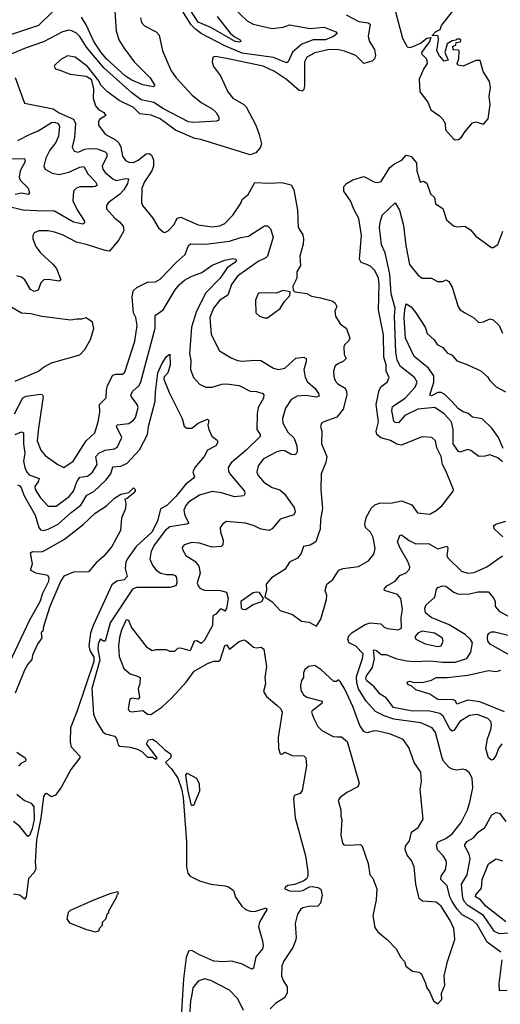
# Model space of a CAD drawing. Extents: x 1552294 to 1694791, y 811929 to 917222.
# Tile 368 of 643: x 1614124 to 1617171, y 902134 to 908372. Entities that reach past the tile are written whole.
import ezdxf

# ---------------------------------------------------------------- set-up
doc = ezdxf.new("R2010")
doc.units = 0

msp = doc.modelspace()

# ---------------------------------------------------------------- linework, layer by layer
at = {"layer": '0CON10XD'}
for points in [[(1616885, 907611.2), (1616905, 907614), (1616925, 907628.8), (1616948, 907665), (1616995, 907718), (1617015, 907726), (1617065, 907711.2), (1617094.4, 907745), (1617106.1, 907835), (1617100, 907885), (1617107.7, 907942.3), (1617101.7, 907981.7), (1617061.2, 908045), (1617043.3, 908113.3), (1617015, 908112.9), (1616935, 908078.6), (1616902.5, 908085), (1616897.5, 908095), (1616907.5, 908125), (1616910, 908175), (1616905, 908180), (1616871.7, 908181.7), (1616870, 908205), (1616888.3, 908211.7), (1616891.7, 908228.3), (1616918.3, 908231.7), (1616920, 908245), (1616915, 908250), (1616895, 908250), (1616888.3, 908241.7), (1616865, 908237.5), (1616835, 908220), (1616820, 908165), (1616840, 908115), (1616815, 908110), (1616785, 908142.5), (1616767.5, 908175), (1616780, 908245), (1616778, 908268), (1616773, 908273), (1616740, 908270), (1616740, 908275), (1616760, 908295), (1616789.3, 908310.7), (1616797.5, 908335), (1616955, 908536.7)], [(1614334.5, 908425), (1614244.4, 908335.6), (1614015, 908260.3)], [(1614725.4, 908455.4), (1614735, 908301.2), (1614753.4, 908245), (1614784.8, 908194.8), (1614850.4, 908105), (1614951.9, 908005), (1614981.2, 907955), (1614973.3, 907946.7), (1614905, 907959.6), (1614835, 907990.2), (1614795, 908015.2), (1614675, 908124.8), (1614640.3, 908165), (1614594, 908234), (1614545, 908340.4), (1614515, 908387.5)], [(1615485, 908442.2), (1615565.7, 908365), (1615605, 908343.8), (1615725, 908316.2), (1615794.7, 908325.3), (1615835, 908340), (1615965, 908315.8), (1616054.5, 908324.5), (1616128.8, 908295), (1616137.5, 908285), (1616112.9, 908265), (1616061.9, 908245), (1615985, 908245.5), (1615912.2, 908217.8), (1615852.5, 908167.5), (1615825.3, 908104.7), (1615815, 908100), (1615733.4, 908133.4), (1615535, 908159.7), (1615425, 908207.7), (1615275.5, 908285.5), (1615239.9, 908309.9), (1615210.5, 908340.5), (1615155, 908430)], [(1615375, 908392.7), (1615457.7, 908287.7), (1615484, 908265), (1615522, 908245), (1615525.6, 908235), (1615515, 908229.2), (1615490, 908235), (1615335, 908323.5), (1615255, 908356.8), (1615186.1, 908465)], [(1616498.9, 908455), (1616551.4, 908255), (1616581.1, 908201.1), (1616595, 908195.8), (1616617.6, 908202.4), (1616665.7, 908224.3), (1616705, 908256.2), (1616730, 908260), (1616722.5, 908235), (1616672, 908165), (1616674.4, 908154.4), (1616702.5, 908125), (1616708, 908095), (1616685.8, 908064.2), (1616656, 907995), (1616660, 907915), (1616710.8, 907850.8), (1616730.4, 907800.4), (1616785, 907764), (1616805, 907743.8), (1616820.8, 907715), (1616824.4, 907674.4), (1616875, 907616.7), (1616885, 907611.2)], [(1614889.4, 908385), (1614895.7, 908355), (1614915, 908332.9), (1614988.8, 908295), (1615009.2, 908275), (1615028.6, 908175), (1615085, 908047.5), (1615115.5, 908005), (1615217.8, 907895), (1615275, 907847.9), (1615345, 907807.1), (1615369.5, 907785), (1615386.2, 907755), (1615385.6, 907735), (1615371.2, 907728.8), (1615335, 907727.3), (1615225, 907721.2), (1615195, 907726), (1615035, 907806.9), (1614975, 907848.6), (1614895, 907865.6), (1614835, 907910), (1614657.7, 908067.7), (1614548.7, 908198.7), (1614505, 908266.1), (1614485, 908286.8), (1614455, 908302.5), (1614435, 908305.4), (1614395, 908295.9), (1614275, 908231.9), (1614165.3, 908194.7), (1614075, 908155.5)], [(1616193.6, 908403.6), (1616275, 908360), (1616333.5, 908353.5), (1616345.7, 908345), (1616332.7, 908265), (1616341.1, 908235), (1616374, 908184), (1616379.1, 908145), (1616373.1, 908125), (1616359.5, 908110.5), (1616305, 908094.5), (1616255.6, 908145), (1616182.4, 908172.4), (1616145, 908180.9), (1616085, 908182.7), (1615995, 908163.5), (1615943.8, 908135), (1615928.7, 908105), (1615929.1, 907955), (1615925, 907930.8), (1615915, 907919.5), (1615895, 907923.9), (1615815, 907993.6), (1615738.8, 908045), (1615667.6, 908077.6), (1615435, 908126.8), (1615365, 908138.6), (1615347.5, 908135), (1615344, 908105), (1615352.9, 908075), (1615397.8, 908017.8), (1615444.5, 907915), (1615475.6, 907875), (1615544.7, 907834.7), (1615559.8, 907819.7), (1615621.8, 907705), (1615642.5, 907645), (1615656.7, 907585), (1615649.5, 907560.5), (1615621.7, 907528.3), (1615585, 907515.6), (1615273.3, 907613.3), (1615235, 907619.4), (1615112.6, 907672.6), (1615015.6, 907745), (1614957.8, 907767.8), (1614885, 907775.4), (1614845, 907816), (1614755, 907860.8), (1614680, 907915), (1614638.3, 907958.3), (1614625, 907985.6), (1614553.8, 908075), (1614475, 908134.5), (1614426.8, 908143.2), (1614385, 908120.8), (1614346, 908085), (1614342.5, 908075), (1614351.1, 908061.1), (1614378.3, 908051.7), (1614445, 908027.6), (1614545, 908014.6), (1614576.9, 907995), (1614591.6, 907935), (1614590, 907875), (1614605, 907825.8), (1614623.4, 907803.4), (1614657.5, 907785), (1614670, 907765), (1614630.6, 907739.4), (1614623.2, 907725), (1614623.5, 907703.5), (1614665, 907647.1), (1614730.6, 907610.6), (1614751.8, 907591.8), (1614765.8, 907565), (1614775, 907508), (1614795, 907480.6), (1614815, 907470), (1614845, 907468.1), (1614875, 907482.1), (1614925, 907523.3), (1614945, 907525.3), (1614960.4, 907515), (1614971.6, 907485), (1614973.3, 907445), (1614962.4, 907415), (1614916.1, 907345), (1614899.2, 907305), (1614896.7, 907215), (1614902.2, 907195), (1614968.1, 907115), (1615005, 907053.3), (1615035, 907026.2), (1615045, 907023.8), (1615065, 907033.8), (1615103.6, 907075), (1615115, 907098.6), (1615125.3, 907114.7), (1615145, 907121.8), (1615255, 907072.5), (1615345, 907059.1), (1615393.3, 907066.7), (1615425, 907081.4), (1615476, 907134), (1615523.3, 907205), (1615536.5, 907235), (1615572, 907265), (1615615, 907340), (1615705, 907336), (1615785, 907340.8), (1615845, 907326.9), (1615861.5, 907295), (1615885.5, 907165), (1615889.1, 907055), (1615918.5, 907008.5), (1615923.6, 906985), (1615920.5, 906949.5), (1615900, 906875), (1615904.2, 906815), (1615880.8, 906775), (1615880, 906735), (1615856.7, 906685), (1615858.3, 906658.3), (1615867.5, 906647.5), (1615945, 906636.7), (1615975, 906621.4), (1616030.9, 906610.9), (1616109.2, 906589.2), (1616125, 906576.2), (1616134, 906555), (1616121.9, 906525), (1616125.6, 906495), (1616155, 906445.8), (1616196.8, 906416.8), (1616216.7, 906355), (1616209.2, 906335), (1616185.8, 906315), (1616179.7, 906300.3), (1616180.7, 906250.7), (1616193.8, 906225), (1616175, 906206), (1616145, 906194.3), (1616125, 906178.6), (1616114.5, 906145), (1616114.6, 906114.6), (1616124.6, 906084.6), (1616140.8, 906065), (1616187.1, 906037.1), (1616196.9, 906016.9), (1616197.1, 905995), (1616174.6, 905905), (1616135, 905854.4), (1616052.5, 905825), (1616037.5, 905815), (1616030, 905795), (1616038.8, 905765), (1616038, 905685), (1616071.8, 905605), (1616063.8, 905566.2), (1616034.4, 905495), (1616032.9, 905395), (1616044.4, 905275.6), (1616031.4, 905205), (1616028.9, 905145), (1616018.1, 905115), (1616001.2, 905065), (1615965, 905042), (1615922.5, 905035), (1615909.1, 904990.9), (1615885, 904961.2), (1615835, 904934.3), (1615805, 904888.8), (1615721.2, 904835), (1615687.5, 904795), (1615689.3, 904759.3), (1615677.5, 904715), (1615725, 904683.3), (1615775, 904630), (1615852.7, 904602.7), (1615910.5, 904560.5), (1615960, 904555), (1616005, 904530)], [(1614095, 908005.5), (1614155, 907843.1), (1614337.3, 907807.3), (1614375, 907782.5), (1614465, 907742.2), (1614477.2, 907715), (1614470.8, 907625), (1614457.5, 907565), (1614468.7, 907538.7), (1614495, 907532.8), (1614538.1, 907551.9), (1614565, 907556.1), (1614615, 907553.5), (1614665.2, 907535.2), (1614676.5, 907525), (1614677.3, 907505), (1614647.6, 907445), (1614651.1, 907425), (1614665, 907404.7), (1614715, 907363.5), (1614735, 907354.3), (1614796.6, 907366.6), (1614814.4, 907364.4), (1614808.1, 907335), (1614785, 907294.6), (1614756.2, 907265), (1614688.1, 907215), (1614674, 907195), (1614674, 907175), (1614726.7, 907115), (1614754.8, 907094.8), (1614779.6, 907065), (1614784.6, 907035), (1614753.1, 906976.9), (1614693.4, 906906.6), (1614665, 906909.6), (1614555, 906946.9), (1614485, 906962.7), (1614395, 907008.7), (1614345, 907026.2), (1614305, 907034.5), (1614245, 907035.6), (1614215, 907022), (1614206.9, 907005), (1614207.8, 906985), (1614226.5, 906935), (1614255.5, 906895), (1614335, 906823.1), (1614358, 906795), (1614384.3, 906725), (1614375, 906715.7), (1614305, 906726.6), (1614276.7, 906723.2), (1614259.1, 906705), (1614240.8, 906659.3), (1614215, 906650.6), (1614191.9, 906661.9), (1614157.3, 906725), (1614135, 906740.7), (1614105, 906749.1)], [(1614112.6, 907607.4), (1614185.5, 907644.5), (1614241.3, 907668.7), (1614325, 907722.1), (1614345, 907723.2), (1614367.5, 907715), (1614375.9, 907695), (1614371.1, 907635), (1614354.3, 907595), (1614314.3, 907545), (1614289.4, 907495), (1614278.2, 907445), (1614285.9, 907425.9), (1614329.2, 907399.2), (1614375, 907392.1), (1614435, 907406.3), (1614505, 907437.1), (1614531.8, 907441.8), (1614556.5, 907395), (1614605, 907346.1), (1614614.4, 907325), (1614604, 907316), (1614586.9, 907313.1), (1614505, 907313.5), (1614483.9, 907305), (1614464.2, 907285), (1614461.2, 907225), (1614488.3, 907168.3), (1614535.6, 907095), (1614535.6, 907084.4), (1614525, 907076), (1614465, 907088.8), (1614345, 907159.5), (1614232.4, 907162.4), (1614145.9, 907165.9), (1614075, 907181.8)], [(1614035, 907491.4), (1614155, 907493.8), (1614158.9, 907475), (1614127.5, 907415), (1614120.8, 907375), (1614127.3, 907355), (1614177.8, 907305), (1614186, 907275), (1614177.5, 907265), (1614135, 907273.3), (1614095.3, 907264.7)], [(1616005, 904530), (1616033.3, 904575), (1616068.3, 904698.3), (1616071.2, 904725), (1616061.2, 904755), (1616071.2, 904795), (1616110, 904825), (1616148, 904885), (1616175, 904895.4), (1616271.7, 904908.3), (1616336, 904944), (1616369.4, 904985), (1616377.5, 905022.5), (1616365, 905092), (1616348.2, 905125), (1616316.4, 905155), (1616311.2, 905175), (1616320.8, 905219.2), (1616355, 905279.4), (1616375, 905297.8), (1616405, 905308.9), (1616485, 905310.4), (1616545, 905324.1), (1616609, 905299), (1616645, 905248.1), (1616725, 905240), (1616765, 905262), (1616803.3, 905295), (1616872.5, 905385), (1616873.3, 905395), (1616825, 905513.8), (1616803.8, 905553.8), (1616796.2, 905605), (1616768.7, 905658.7), (1616760.8, 905705), (1616736.7, 905725), (1616675, 905729.4), (1616542.6, 905677.4), (1616515, 905682.1), (1616475, 905706.8), (1616413.1, 905723.1), (1616387.2, 905745), (1616384.7, 905765), (1616398.8, 905825), (1616384.7, 905935), (1616402.7, 906025), (1616415, 906047.9), (1616453.5, 906075), (1616465.6, 906105), (1616447.7, 906145), (1616448.1, 906185), (1616431.6, 906235), (1616429.4, 906375), (1616399.1, 906535), (1616403.8, 906695), (1616397.9, 906735), (1616375, 906782.5), (1616349.4, 906809.4), (1616325, 906822.2), (1616288, 906835), (1616277.5, 906855), (1616290, 907005), (1616275, 907113.3), (1616242.3, 907172.3), (1616221.5, 907225), (1616178.6, 907285), (1616179.2, 907315), (1616196, 907335), (1616235, 907358.6), (1616305, 907379.4), (1616375, 907343.1), (1616395, 907340), (1616415, 907347.1), (1616470.4, 907435), (1616500.3, 907459.7), (1616546.9, 907483.1), (1616575, 907513.9), (1616606, 907505), (1616640, 907465), (1616640.9, 907415), (1616663.3, 907343.3), (1616685, 907350), (1616705, 907336.2), (1616729.4, 907269.4), (1616753.3, 907245), (1616760, 907205), (1616806.1, 907176.1), (1616830.8, 907105), (1616875, 907065.7), (1616895, 907060.8), (1616945, 907064), (1616981.2, 907041.2), (1617015, 907000), (1617115, 906930), (1617125, 906930), (1617155, 906947.5), (1617187, 907033)], [(1617185, 905570.4), (1617155, 905595.3), (1617105, 905614.5), (1617073.6, 905606.4), (1617035, 905605.6), (1616985, 905641.8), (1616965, 905649.2), (1616915, 905632.5), (1616905, 905635.6), (1616872.7, 905685), (1616871.7, 905775), (1616861.1, 905825), (1616815, 905874.7), (1616755.8, 905915), (1616647.8, 905905), (1616566.2, 905865), (1616525, 905817.3), (1616505, 905819.5), (1616495, 905828.6), (1616482.6, 905895), (1616487.7, 905922.3), (1616566.8, 905975), (1616630.4, 906045), (1616643.2, 906075), (1616627.9, 906105), (1616537.5, 906175), (1616517.4, 906215), (1616509.5, 906265), (1616499.1, 906495), (1616504.4, 906545), (1616478.5, 906635), (1616470.3, 906760.3), (1616441.3, 906895), (1616417.5, 906945), (1616404.2, 907055), (1616411.2, 907098.8), (1616425, 907136.2), (1616505, 907212.5), (1616531.5, 907165), (1616557.7, 907067.7), (1616571.7, 906941.7), (1616595, 906821.9), (1616648.6, 906755), (1616675, 906734.3), (1616735, 906734), (1616773, 906713), (1616805.7, 906714.3), (1616825, 906723.3), (1616845, 906713.8), (1616865, 906676.7), (1616903.8, 906553.8), (1616917.1, 906535), (1616943.8, 906516.2), (1617002.5, 906482.5), (1617035, 906454.3), (1617065, 906458.6), (1617105, 906477.1), (1617125, 906470.6), (1617164.3, 906435), (1617185, 906387.1)], [(1614091.4, 905875), (1614145, 905975.9), (1614165, 905986.9), (1614255, 906000.6), (1614267.6, 905997.6), (1614272.9, 905985), (1614244.2, 905785), (1614234, 905705), (1614258.1, 905645), (1614285, 905611.4), (1614365, 905554.4), (1614404.5, 905534.5), (1614463.5, 905575), (1614546.6, 905703.4), (1614599.5, 905755), (1614622.5, 905825), (1614632.3, 905885), (1614630.7, 905935), (1614672.9, 905977.1), (1614674.1, 906025), (1614681.3, 906055), (1614715, 906120.5), (1614733.3, 906126.7), (1614775, 906127.5), (1614790, 906140), (1614855, 906336.2), (1614867.9, 906435), (1614859.5, 906485), (1614846.1, 906516.1), (1614836.6, 906613.4), (1614843.1, 906655), (1614866.2, 906676.2), (1614935, 906708.9), (1614985, 906710.9), (1615015, 906727.5), (1615116.8, 906835), (1615173.8, 906885), (1615195, 906942), (1615206.7, 906953.3), (1615305, 906950.5), (1615455, 906968.2), (1615525, 906992), (1615575, 907001.5), (1615675, 907066.5), (1615695, 907067.3), (1615715, 907047.5), (1615731.5, 906995), (1615695.3, 906874.7), (1615685, 906863.5), (1615635, 906840.8), (1615505, 906746.5), (1615467.9, 906695), (1615443.2, 906626.8), (1615393.8, 906595), (1615353.5, 906545), (1615329.7, 906485), (1615337.7, 906377.7), (1615391.4, 906275), (1615465, 906229.4), (1615505, 906213.3), (1615535, 906209.5), (1615615.9, 906215.9), (1615652.7, 906212.7), (1615733.8, 906165), (1615765.6, 906155.6), (1615805.8, 906165), (1615875, 906227.3), (1615924.4, 906234.4), (1615939.4, 906225), (1615941.1, 906205), (1615924.7, 906155.3), (1615933.2, 906105), (1615948.7, 906078.7), (1615998.2, 906035), (1616018.8, 906005), (1616023, 905987), (1616005, 905981.2), (1615935, 905990.4), (1615883.8, 905986.2), (1615844.4, 905965), (1615808.3, 905911.7), (1615789.7, 905845), (1615793.1, 905815), (1615825, 905759.1), (1615862.3, 905722.3), (1615880.5, 905675), (1615883.1, 905635), (1615877.7, 905622.3), (1615865, 905615.6), (1615845, 905617.3), (1615805, 905640), (1615785, 905643.6), (1615753.8, 905635), (1615669.6, 905590.4), (1615635.6, 905545), (1615628.1, 905505), (1615635.6, 905485), (1615672.4, 905442.4), (1615725, 905408.2), (1615772.8, 905392.8), (1615800.9, 905370.9), (1615865, 905282.5), (1615870.8, 905255), (1615861.4, 905235), (1615775, 905208.2), (1615724.1, 905145.9), (1615705, 905135.4), (1615655, 905144.6), (1615605, 905168.5), (1615555, 905183.3), (1615435, 905192), (1615411.3, 905178.7), (1615395.8, 905154.2), (1615396.7, 905125), (1615414.5, 905074.5), (1615411.9, 905045), (1615402, 905035), (1615345, 905030.8), (1615265, 905055.9), (1615215, 905059.6), (1615166.2, 905045), (1615155, 905027.5), (1615155.8, 905015.8)], [(1614095, 905744.7), (1614135, 905760.6), (1614148.1, 905755), (1614147.8, 905685), (1614156.4, 905625), (1614147.4, 905575), (1614156.8, 905535), (1614169.8, 905505), (1614185, 905488.4), (1614246.9, 905465), (1614241.8, 905445), (1614220.7, 905415), (1614222, 905395), (1614255, 905343.8), (1614305, 905290), (1614355, 905290.4), (1614438.6, 905351.4), (1614465.8, 905385), (1614485.4, 905444.6), (1614505, 905473.2), (1614555, 905480.3), (1614586.5, 905505), (1614614.7, 905555), (1614607.7, 905605), (1614625, 905625.9), (1614665, 905644.7), (1614725, 905653.2), (1614745, 905666.9), (1614770.9, 905725), (1614737.8, 905795), (1614741.2, 905805), (1614815, 905814.7), (1614844.6, 905835), (1614857.7, 905852.3), (1614875.9, 905915), (1614868.7, 905935), (1614832, 905982), (1614828.2, 905995), (1614841.7, 906018.3), (1614881.9, 906055), (1614891.8, 906078.2), (1614981.9, 906418.1), (1614982.4, 906497.6), (1615033.6, 906535), (1615109.7, 906660.3), (1615135, 906692.1), (1615168.9, 906721.1), (1615210.8, 906745), (1615278.8, 906771.2), (1615345, 906817.5), (1615425, 906849.1), (1615475, 906859.5), (1615494.4, 906855), (1615496.7, 906845), (1615488.2, 906835), (1615439.7, 906800.3), (1615395.1, 906734.9), (1615305, 906642), (1615244.8, 906525), (1615214.2, 906424.2), (1615201.3, 906255), (1615208, 906215), (1615206.7, 906155), (1615225, 906106.2), (1615265, 906064), (1615305, 906044.3), (1615345, 906043.8), (1615405, 906063.6), (1615435, 906065.3), (1615514.5, 906054.5), (1615585, 906018.6), (1615625, 906016.4), (1615665, 906004), (1615672.5, 905995), (1615670, 905975), (1615635.9, 905915.9), (1615630.6, 905875), (1615627.1, 905775), (1615648.1, 905745), (1615648.9, 905731.1), (1615560.4, 905645), (1615465.6, 905565), (1615446.5, 905535), (1615446.9, 905515), (1615456.2, 905495), (1615549.5, 905385), (1615551.9, 905368.1), (1615546, 905355), (1615485, 905348.2), (1615404.3, 905374.3), (1615345, 905382), (1615265, 905359.3), (1615195, 905314.7), (1615177.2, 905295), (1615165.3, 905265), (1615171.3, 905231.3), (1615196.7, 905183.3), (1615182.5, 905175), (1615075, 905159.1), (1615045.3, 905135), (1614978.2, 905045), (1614957.1, 905005), (1614948.8, 904955), (1614965.4, 904915.4), (1614990, 904885), (1615019.2, 904865), (1615055, 904856.7), (1615095, 904856.7), (1615110, 904850), (1615117.4, 904837.4), (1615121.2, 904805), (1615115, 904785.6), (1615076.2, 904773.8), (1614865, 904773.9), (1614838.8, 904765), (1614698.4, 904551.6), (1614665.7, 904435), (1614655, 904434.2), (1614635, 904448), (1614620.7, 904415), (1614619.3, 904385), (1614633.1, 904315), (1614580.9, 904135), (1614592, 903972), (1614610, 903925), (1614650.6, 903860.6), (1614667.8, 903847.8), (1614725, 903831.9), (1614737.7, 903817.7), (1614743.5, 903795), (1614748.3, 903778.3), (1614759.1, 903769.1), (1614825, 903762.9), (1614870.5, 903750.5), (1614897.5, 903735), (1614935, 903700), (1614965, 903700), (1614985, 903687.5), (1614996.2, 903695), (1614928.5, 903785), (1614940.1, 903809.9), (1614965, 903813.8), (1614989.4, 903799.4), (1615045, 903745.4), (1615080.9, 903720.9), (1615084.7, 903705), (1615080.4, 903695), (1615049.2, 903665), (1615086.8, 903626.8), (1615126.5, 903566.5), (1615149.7, 903499.7), (1615159.7, 903445), (1615182.2, 903162.2), (1615182.6, 903005), (1615190, 902965), (1615205, 902946.2), (1615265, 902915.3), (1615335, 902895.2), (1615425, 902885.4), (1615447.3, 902877.3), (1615480, 902855), (1615493, 902813), (1615532.2, 902755), (1615555.8, 902735), (1615584.2, 902724.2), (1615615, 902721.2), (1615687.5, 902745), (1615690, 902735), (1615645.4, 902655), (1615637.3, 902625), (1615664.2, 902535.8), (1615668.5, 902505), (1615664.4, 902485), (1615621.2, 902435), (1615606.2, 902363.8), (1615595, 902355.8), (1615531.2, 902391.2), (1615467.2, 902407.2), (1615415, 902402.4), (1615355, 902407.5), (1615259.2, 902449.2), (1615215, 902475.7), (1615195, 902470), (1615180.4, 902429.6), (1615162, 902295), (1615143.5, 901986.5)], [(1615675, 906482.5), (1615695, 906484), (1615775, 906542), (1615802.5, 906587.5), (1615836.7, 906625), (1615838.3, 906648.3), (1615795, 906656.7), (1615749.5, 906640.5), (1615645, 906641.2), (1615635, 906636.7), (1615620, 906595), (1615620.8, 906515), (1615645, 906494.3), (1615675, 906482.5)], [(1617189, 905655), (1617158.4, 905725), (1617118.2, 905785), (1617055, 905844.4), (1616995, 905854), (1616967, 905877), (1616935, 905886.9), (1616905, 905906), (1616863.1, 905953.1), (1616818.5, 905998.5), (1616795, 906010), (1616775, 906009.3), (1616735, 905988.9), (1616723.3, 905993.3), (1616749.8, 906075), (1616749.8, 906115), (1616715, 906164.6), (1616625, 906238.6), (1616570.2, 906355), (1616561.9, 906485), (1616565.2, 906535), (1616575, 906572.5), (1616605, 906552.2), (1616635.7, 906515), (1616693.5, 906425), (1616708.2, 906385), (1616751.5, 906345), (1616770, 906315), (1616805.6, 906295), (1616835, 906261.8), (1616866.4, 906246.4), (1616895, 906210), (1616955, 906190.5), (1617046.6, 906146.6), (1617090.5, 906110.5), (1617105, 906086.7), (1617145, 906046.7), (1617204, 906015)], [(1614095, 906082.5), (1614243.8, 906145), (1614275, 906171.4), (1614325, 906197.5), (1614505, 906249.2), (1614536.8, 906283.2), (1614573.9, 906346.1), (1614594, 906415), (1614586, 906455), (1614545, 906484), (1614515, 906474.3), (1614485, 906475.8), (1614448.3, 906468.3), (1614265, 906492.5), (1614195, 906508.9), (1614135, 906512.9), (1614075, 906548.9)], [(1614997.8, 906115), (1614999.5, 906135), (1615025, 906191.2), (1615055, 906238.8), (1615075, 906252.5), (1615077.6, 906185), (1615064, 906135), (1615040, 906110), (1615038.1, 906095), (1615071, 906011), (1615153.5, 905845), (1615167.8, 905797.8), (1615183.7, 905783.7), (1615215, 905784.6), (1615255, 905816.5), (1615315, 905840.5), (1615323.1, 905833.1), (1615316.4, 905803.6), (1615322.5, 905775), (1615342.8, 905732.8), (1615375, 905708), (1615379.2, 905695), (1615367.6, 905672.4), (1615314.2, 905645), (1615294.2, 905605), (1615234.5, 905535.5), (1615222.5, 905507.5), (1615232.2, 905475), (1615224.4, 905465), (1615175, 905427.9), (1615115, 905352.1), (1615057.9, 905295), (1615017.1, 905272.9), (1614996.8, 905195), (1614961.2, 905125), (1614862.7, 905035), (1614806.3, 904953.7), (1614797.1, 904935), (1614792.8, 904895), (1614805.5, 904844.5), (1614785.7, 904824.3), (1614740, 904815), (1614707.8, 904792.2), (1614589, 904535), (1614573.2, 904485), (1614563.3, 904405), (1614568.5, 904375), (1614593.7, 904333.7), (1614594.7, 904305), (1614487.7, 903992.3), (1614445.2, 903885), (1614444.4, 903794.4), (1614450.8, 903765), (1614505, 903706.2), (1614505.6, 903695), (1614447.6, 903622.4), (1614388.8, 903511.2), (1614352.1, 903457.9), (1614325, 903448.8), (1614295, 903470), (1614285, 903466.7), (1614275, 903451.2), (1614257.5, 903312.5), (1614231, 903175), (1614223.2, 903035), (1614226.6, 902993.4), (1614215, 902968.8), (1614179.2, 902930.8), (1614165.6, 902815), (1614155, 902800), (1614125.9, 902825.9), (1614085, 902831.2)], [(1614111.2, 905425), (1614125, 905418.6), (1614135, 905402.9), (1614150.6, 905360.6), (1614222.8, 905232.8), (1614245, 905154.3), (1614255, 905139.1), (1614275, 905136.7), (1614305, 905143.3), (1614368, 905175), (1614449.6, 905250.4), (1614512.7, 905297.3), (1614549.4, 905360.6), (1614595, 905382.9), (1614670.6, 905455), (1614702.4, 905495), (1614715, 905540), (1614765, 905544), (1614805, 905562.7), (1614883.9, 905646.1), (1614935.4, 905745), (1614941.3, 905795), (1614983.2, 905955), (1614984.6, 906015), (1614997.8, 906115)], [(1613910.4, 903985), (1614189.3, 904570.7), (1614254.9, 904685), (1614270.7, 904739.3), (1614309.3, 904815), (1614311.6, 904835), (1614301.6, 904851.6), (1614226.2, 904866.2), (1614192.5, 904885), (1614204.4, 904925), (1614193.3, 904995), (1614205, 905002.5), (1614265, 905000.5), (1614293.9, 905016.1), (1614409.1, 905080.9), (1614525.9, 905174.1), (1614602.5, 905245), (1614675, 905291.2), (1614725, 905340), (1614765, 905366.2), (1614815, 905377.5), (1614845, 905406), (1614855.5, 905395), (1614855.3, 905384.7), (1614845, 905371.4), (1614805, 905338.8), (1614790, 905335), (1614796.8, 905306.8), (1614795.6, 905275), (1614768.6, 905215), (1614764.1, 905135.9), (1614709.2, 905035), (1614656.9, 904973.1), (1614608.6, 904931.4), (1614559.4, 904875), (1614465, 904872.4), (1614405, 904846.8), (1614385, 904816.2), (1614314.9, 904655.1), (1614275, 904526.7), (1614271.7, 904498.3), (1614265, 904496.7), (1614261.2, 904485), (1614264, 904455), (1614236.2, 904415), (1614206.2, 904345), (1614201.2, 904318.8), (1614175, 904288.1), (1614155, 904250), (1614095, 904104.2)], [(1617186.8, 905095), (1617133.1, 905145), (1617128.2, 905165), (1617142.5, 905175), (1617205, 905194)], [(1617175, 902464), (1617088.3, 902528.3), (1617025, 902639.7), (1616996.1, 902665), (1616929.8, 902699.8), (1616896.7, 902736.6), (1616866.6, 902785), (1616851.5, 902815), (1616833.7, 902883.7), (1616793.8, 902925), (1616795.5, 902945), (1616823.3, 902986.7), (1616830.4, 903025), (1616827.9, 903045), (1616809.5, 903075), (1616773.5, 903113.5), (1616766.2, 903145), (1616776.4, 903163.6), (1616825, 903183.9), (1616866.1, 903213.9), (1616923.2, 903285), (1616963.5, 903365), (1616978.1, 903415), (1616997.1, 903505), (1616992.5, 903565), (1616975, 903600), (1616955, 903616.7), (1616933.6, 903623.6), (1616895, 903617.5), (1616865, 903623.1), (1616846, 903635), (1616811.5, 903675), (1616801.5, 903695), (1616760.3, 903855), (1616738.1, 903885), (1616666.8, 903916.8), (1616495, 903939.8), (1616435, 903962.3), (1616379.5, 903989.5), (1616320.2, 904055), (1616272.4, 904132.4), (1616260.5, 904170.5), (1616259.8, 904210.2), (1616298.1, 904325), (1616300.6, 904355), (1616255, 904402.2), (1616213.3, 904425), (1616203.8, 904445), (1616211.4, 904468.6), (1616231, 904489), (1616315, 904540), (1616345, 904551.8), (1616413.5, 904543.5), (1616435, 904523.1), (1616455, 904514.3), (1616523.9, 904506.1), (1616543.6, 904516.4), (1616542, 904585), (1616550.4, 904635), (1616540.5, 904705), (1616520.2, 904730.2), (1616437.5, 904755), (1616434.2, 904765), (1616451.4, 904785), (1616504.8, 904815.2), (1616535, 904851.8), (1616575, 904868.5), (1616595, 904890), (1616596.5, 904905), (1616585, 904939.4), (1616535.9, 905025), (1616518.8, 905065), (1616532.9, 905105), (1616545, 905108.1), (1616592.4, 905072.4), (1616635, 905051.6), (1616715, 905053.6), (1616775, 905020.6), (1616835, 905035.7), (1616839.1, 905025), (1616832.7, 904975), (1616839.6, 904959.6), (1616925, 904878.7), (1616965, 904866.1), (1617005, 904870), (1617085, 904906.5), (1617183.8, 904975)], [(1615155.8, 905015.8), (1615177.4, 904977.4), (1615235, 904942.5), (1615260.1, 904910.1), (1615267.9, 904865), (1615250, 904805), (1615255.5, 904785), (1615268.8, 904768.8), (1615295, 904758.3), (1615397.5, 904755), (1615436.1, 904745), (1615444.7, 904705.3), (1615435, 904641.2), (1615425, 904623.8), (1615405, 904638), (1615395, 904637.5), (1615366.7, 904605), (1615348.8, 904595), (1615346.7, 904535), (1615295, 904440), (1615275, 904420), (1615247, 904437), (1615230, 904435), (1615205, 904372.5), (1615145, 904390), (1615125, 904387.5), (1615105, 904370), (1615075, 904370), (1615055, 904380), (1614985, 904380), (1614963, 904373), (1614935, 904392.5), (1614833.9, 904523.9), (1614816.4, 904566.4), (1614805, 904570), (1614797.5, 904565), (1614768.8, 904505), (1614757, 904457), (1614751.4, 904405), (1614755, 904337.5), (1614785, 904261.1), (1614825, 904227.1), (1614864.1, 904214.1), (1614888.8, 904205), (1614886.7, 904165), (1614874.2, 904135), (1614883.3, 904076.7), (1614875, 904067.5), (1614835, 904073.3), (1614822, 904068), (1614812.5, 904005), (1614821.2, 903991.2), (1614835.9, 903985.9), (1614905, 903996.2), (1614935, 903971.2), (1614955, 903969.5), (1615025, 904015.7), (1615089.6, 904075), (1615179.5, 904175), (1615230, 904245), (1615315, 904293.6), (1615355, 904308.1), (1615385, 904307.8), (1615395, 904313.3), (1615425, 904407.5), (1615435, 904412.5), (1615455, 904383.3), (1615515, 904433.3), (1615545, 904443.3), (1615562.5, 904435), (1615606.1, 904396.1), (1615625, 904392.5), (1615655, 904397.1), (1615670.8, 904385), (1615688.9, 904275), (1615679.1, 904205), (1615681.9, 904165), (1615669.6, 904115), (1615688.1, 904085), (1615755, 904029.5), (1615780.6, 904005), (1615787.1, 903985), (1615762, 903825), (1615765.3, 903755), (1615775, 903720), (1615785, 903719.2), (1615805, 903732), (1615851.2, 903711.2), (1615925, 903708.1), (1615937.5, 903695), (1615942.5, 903645), (1615915, 903487.5), (1615901.2, 903468.8), (1615865, 903456.7), (1615860, 903435), (1615869.5, 903315), (1615936, 903074), (1615951.3, 902975), (1615950.2, 902945), (1615942, 902928), (1615925, 902915.2), (1615867.7, 902892.3), (1615825, 902886.1), (1615808.1, 902875), (1615804.3, 902865), (1615833.6, 902853.6), (1615895, 902849.7), (1615920, 902855), (1615961.7, 902878.3), (1615979.5, 902880.5), (1616014.7, 902874.7), (1616033.6, 902863.6), (1616040.6, 902825), (1616030.4, 902775), (1616013.3, 902755), (1615955, 902753.2), (1615920, 902745), (1615905.3, 902734.7), (1615884.7, 902705.3), (1615870.4, 902645), (1615876.5, 902556.5), (1615872.8, 902535), (1615855.8, 902494.2), (1615795.8, 902405), (1615785.6, 902375), (1615783.3, 902315), (1615794.5, 902285), (1615820, 902245), (1615819.6, 902205), (1615803.3, 902175), (1615748.8, 902141.2), (1615712.5, 902105)], [(1615555, 904634.5), (1615605, 904667.8), (1615658.8, 904685), (1615670, 904705), (1615645, 904742.5), (1615626.1, 904746.1), (1615605, 904740), (1615526.2, 904685), (1615528, 904645), (1615536.9, 904636.9), (1615555, 904634.5)], [(1617180.7, 903785), (1617160, 903755), (1617145, 903712.9), (1617125, 903685.6), (1617115, 903681.1), (1617096.3, 903696.3), (1617080, 903755), (1617088.9, 903815), (1617110.2, 903875), (1617114.3, 903905), (1617110.6, 903925), (1617091.5, 903945), (1617025, 903970.3), (1616975, 903964.7), (1616915, 903926.2), (1616879.2, 903870.7), (1616865, 903863.6), (1616853.1, 903875), (1616809.1, 903959.1), (1616786.6, 903976.6), (1616715, 903992.9), (1616615, 903991.3), (1616494.5, 904014.5), (1616446.4, 904075), (1616409, 904099), (1616371.2, 904145), (1616325, 904182.4), (1616318.6, 904195), (1616321.7, 904215), (1616361.6, 904268.4), (1616374.1, 904325.9), (1616367.1, 904375), (1616370.9, 904379.1), (1616385, 904375.4), (1616415, 904350), (1616445, 904349.6), (1616515, 904323.1), (1616579.1, 904310.9), (1616625, 904305.3), (1616725, 904310.8), (1616805, 904301.1), (1616885, 904300.8), (1616958.8, 904325), (1616983.8, 904365), (1616993.8, 904425), (1616982.5, 904445), (1616947.7, 904477.7), (1616847.7, 904537.7), (1616733.3, 904585), (1616695.7, 904615), (1616693.4, 904643.4), (1616701.9, 904665), (1616756.2, 904713.8), (1616765.5, 904764.5), (1616775, 904775.6), (1616805, 904784.4), (1616825, 904783.3), (1616876.9, 904745), (1616905, 904733.4), (1616975, 904734.3), (1617028, 904748), (1617096.9, 904746.9), (1617130.8, 904705), (1617137.8, 904685), (1617137.5, 904655), (1617164.4, 904625), (1617225, 904592)], [(1616775, 904401.9), (1616795, 904404.2), (1616808, 904435), (1616802.5, 904455), (1616754, 904485), (1616675, 904498.1), (1616647.5, 904485), (1616628.3, 904461.7), (1616635, 904447.5), (1616695, 904418.5), (1616775, 904401.9)], [(1617335, 904287.3), (1617106.8, 904415), (1617092.5, 904435), (1617090, 904455), (1617092.2, 904475), (1617100, 904485), (1617115, 904492.9), (1617135, 904493.3), (1617265, 904462.4)], [(1616775, 902137.5), (1616800, 902165), (1616798, 902205), (1616818.6, 902255), (1616814.2, 902315), (1616835.7, 902405), (1616882, 902545), (1616880.6, 902575), (1616875.6, 902615), (1616853.1, 902665), (1616795, 902755.4), (1616765, 902781.5), (1616678.2, 902788.2), (1616657.1, 902805), (1616635.3, 902895.3), (1616625.6, 903005), (1616608.5, 903045), (1616579.6, 903079.6), (1616566.8, 903115), (1616570.4, 903135), (1616595, 903170), (1616608.5, 903225), (1616649.2, 903255), (1616682.5, 903307.5), (1616661.8, 903495), (1616671.5, 903545), (1616668.1, 903605), (1616625.7, 903665), (1616591.4, 903761.4), (1616555, 903811.5), (1616475, 903846.4), (1616395, 903864.6), (1616373.3, 903866.7), (1616325, 903854.2), (1616305, 903862.5), (1616279.4, 903899.4), (1616235, 904020.8), (1616185, 904130), (1616155, 904180), (1616145, 904190), (1616131.7, 904178.3), (1616115, 904180), (1616035, 904254), (1615995, 904281.2), (1615957.5, 904275), (1615931.2, 904255), (1615923.8, 904235), (1615923.8, 904205), (1615911.2, 904185), (1615904, 904155), (1615906.2, 904125), (1615922.5, 904095), (1615945, 904078.9), (1616042.5, 904055), (1616039.3, 904040.7), (1615977.3, 903992.7), (1615973.8, 903985), (1615988, 903945), (1616013.8, 903895), (1616039.7, 903869.7), (1616111.5, 903831.5), (1616138.9, 903828.9), (1616165, 903827.9), (1616199.4, 903799.4), (1616275.8, 903535), (1616267.4, 903512.6), (1616197.8, 903475), (1616155.8, 903445), (1616144, 903425), (1616160, 903365), (1616160, 903325), (1616166.2, 903305), (1616159.2, 903205), (1616170, 903155), (1616180, 903145), (1616205, 903141.4), (1616285, 903147.3), (1616295.8, 903135.8), (1616332.9, 903025), (1616343.5, 902955), (1616362.2, 902932.2), (1616388, 902865), (1616383.8, 902795), (1616363.8, 902695), (1616375, 902620), (1616393.6, 902593.6), (1616455, 902542.5), (1616510, 902485), (1616539.3, 902429.3), (1616562.5, 902405), (1616572.5, 902375), (1616613.3, 902343.3), (1616655, 902337.5), (1616668.3, 902328.3), (1616697.7, 902267.7), (1616705, 902237.5), (1616722.5, 902215), (1616747.5, 902155), (1616775, 902137.5)], [(1617197.4, 903987.4), (1617041.1, 904051.1), (1616965, 904061.3), (1616895, 904034.5), (1616885.8, 904055.8), (1616875, 904062.3), (1616775, 904066.1), (1616725, 904099.6), (1616635.4, 904125.4), (1616609.2, 904149.2), (1616585, 904160), (1616580.6, 904175), (1616595, 904181.8), (1616625, 904172.9), (1616685, 904175.4), (1616735, 904188.5), (1616765, 904205.3), (1616834.1, 904204.1), (1616965, 904218.4), (1617095, 904249), (1617145, 904242.5), (1617175, 904251.6)], [(1614105, 903731.9), (1614159.2, 903695), (1614164, 903685), (1614160, 903675), (1614130.9, 903659.1), (1614116.4, 903643.6)], [(1615225, 903392.5), (1615214.2, 903394.2), (1615193.2, 903483.2), (1615177.5, 903585), (1615185, 903597.5), (1615245, 903566.7), (1615260.9, 903530.9), (1615263.8, 903485), (1615225, 903392.5)], [(1614105.5, 903465), (1614154.5, 903425), (1614197.3, 903407.3), (1614214, 903385), (1614214.9, 903305), (1614202.3, 903245), (1614186.8, 903203.2), (1614175, 903196.9), (1614125, 903260.4), (1614085, 903291.6)], [(1617256.1, 902586.1), (1617165, 902580.9), (1617135, 902594.8), (1617065, 902697), (1616965, 902759), (1616945, 902780), (1616933.5, 902805), (1616924.7, 902895), (1616961.4, 902955), (1616980, 903055), (1616973.8, 903085), (1616946.4, 903135), (1616945.5, 903145), (1616959.1, 903165), (1617000.7, 903189.3), (1617029.5, 903225), (1617073.5, 903255), (1617116.5, 903335), (1617145, 903348.8), (1617165, 903344.3), (1617205, 903291.5)], [(1617205, 902655.3), (1617079.6, 902755), (1617045, 902796.5), (1617013.8, 902815), (1617015, 902827.8), (1617050.9, 902869.1), (1617056.2, 902925), (1617095, 903023.1), (1617145, 903056.4), (1617185, 903042.2)], [(1614605, 902593.3), (1614625, 902600), (1614631.7, 902618.3), (1614650, 902635), (1614650, 902655), (1614670, 902675), (1614681.7, 902708.3), (1614690, 902715), (1614690, 902725), (1614740, 902815), (1614741.7, 902828.3), (1614750, 902835), (1614747, 902847), (1614695, 902833.3), (1614597.5, 902795), (1614445, 902728), (1614431.9, 902715), (1614423.8, 902675), (1614439.7, 902649.7), (1614547.7, 902607.7), (1614605, 902593.3)], [(1617215, 902220.6), (1617165, 902220), (1617164.2, 902264.2), (1617182.8, 902415)], [(1615543.3, 902095), (1615507.6, 902167.6), (1615455, 902224), (1615335, 902285.6), (1615295, 902294.2), (1615255, 902280.8), (1615222.6, 902237.4), (1615214.7, 902195), (1615205.9, 902155), (1615199.5, 902025)]]:
    msp.add_lwpolyline(points, dxfattribs=at)

doc.saveas('drawing.dxf')
